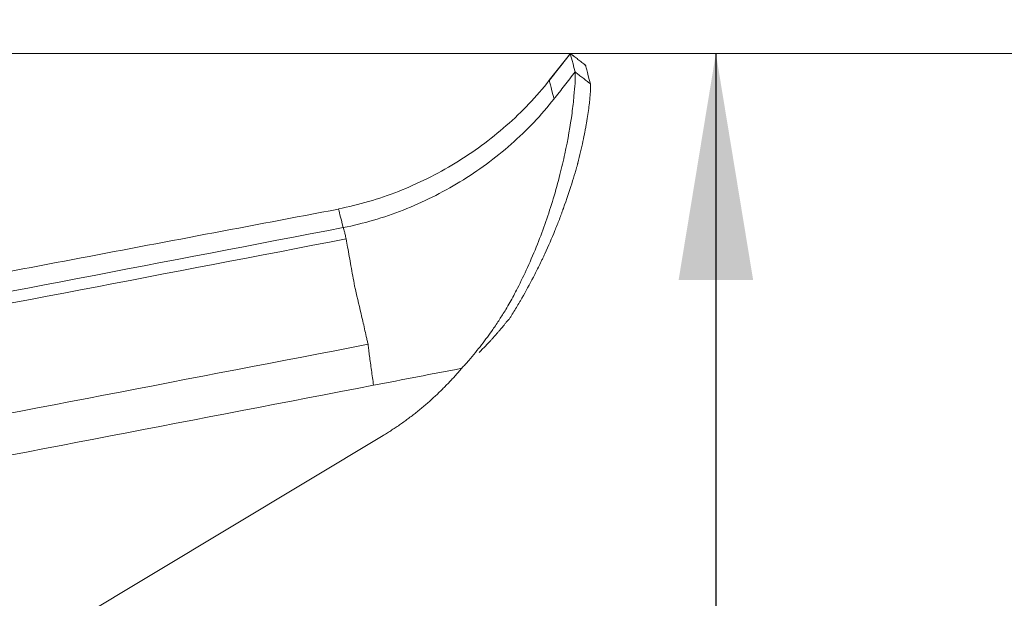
# Model space of a CAD drawing. Header units: millimetres. Extents: x 0 to 594, y 0 to 420.
# Tile 36 of 1056: x 201 to 216, y 72 to 81. Entities that reach past the tile are written whole.
import ezdxf
from ezdxf.lldxf.tags import DXFTag

# ---------------------------------------------------------------- set-up
doc = ezdxf.new("R2010")
doc.units = ezdxf.units.MM
doc.layers.add('1', color=7, linetype='Continuous', true_color=0xffffff)
doc.styles.add('Arial', font='txt')
tags = doc.linetypes.add('DASHED', pattern=[25.72, 12.86, -12.86]).pattern_tags.tags
tags[6:7] = [DXFTag(74, 4), DXFTag(75, 0), DXFTag(340, '0'), DXFTag(46, 0.0), DXFTag(50, 0.0), DXFTag(44, 0.0), DXFTag(45, 0.0)]
tags[4:5] = [DXFTag(74, 4), DXFTag(75, 0), DXFTag(340, '0'), DXFTag(46, 0.0), DXFTag(50, 0.0), DXFTag(44, 0.0), DXFTag(45, 0.0)]
doc.dimstyles.get("Standard").update_dxf_attribs({"dimtxt": 0.18, "dimasz": 0.18, "dimexe": 0.18, "dimexo": 0.0625, "dimgap": 0.09, "dimtad": 0, "dimtih": 1, "dimtoh": 1, "dimdec": 4, "dimzin": 0, "dimdsep": 46, "dimtxsty": 'Standard', "dimcen": 0.09, "dimadec": 0, "dimazin": 0, "dimtfac": 1, "dimtdec": 4, "dimtofl": 0, "dimtmove": 0, "dimatfit": 3, "dimfxl": 0, "dimtolj": 1, "dimtzin": 0, "dimarcsym": 0})

# ---------------------------------------------------------------- blocks, each defined once
blk = doc.blocks.new('_U10')
at = {"layer": '1', "color": 18, "lineweight": 18}
for p, q in [((89.386, 156.501), (71.766, 156.501)), ((73.766, 156.501), (73.766, 109.121)), ((276.553, 129.196), (71.766, 129.196))]:
    blk.add_line(p, q, dxfattribs=at)
at = {"layer": '1', "color": 18}
for points in [[(73.766, 156.501), (74.704, 153.001), (72.828, 153.001)], [(73.766, 129.196), (72.828, 132.696), (74.704, 132.696)]]:
    blk.add_solid(points, dxfattribs=at)
at = {"layer": '1', "color": 18, "linetype": 'Continuous', "lineweight": 13, "char_height": 3.5, "attachment_point": 7, "rotation": 90, "line_spacing_factor": 1.047437, "style": 'Arial'}
for s, insert in [('\\fArial|b0|i0;\\W1.0000;0.55', (76.745, 98.612)), ('\\fArial|b0|i0;\\W1.0000;FWD TIE DOWN', (76.745, 58.614))]:
    blk.add_mtext(s, dxfattribs=dict(at, insert=insert))
blk = doc.blocks.new('_U14')
at = {"layer": '1', "color": 18, "lineweight": 18}
for p, q in [((118.661, 179.077), (58.826, 179.077)), ((60.826, 179.077), (60.826, 110.152)), ((276.553, 129.196), (58.826, 129.196))]:
    blk.add_line(p, q, dxfattribs=at)
at = {"layer": '1', "color": 18}
for points in [[(60.826, 179.077), (61.764, 175.577), (59.889, 175.577)], [(60.826, 129.196), (59.889, 132.696), (61.764, 132.696)]]:
    blk.add_solid(points, dxfattribs=at)
at = {"layer": '1', "color": 18, "linetype": 'Continuous', "lineweight": 13, "char_height": 3.5, "attachment_point": 7, "rotation": 90, "line_spacing_factor": 1.047437, "style": 'Arial'}
for s, insert in [('\\fArial|b0|i0;\\W1.0000;1.00', (63.805, 99.643)), ('\\fArial|b0|i0;\\W1.0000;BOW DEFLATED', (63.805, 58.279))]:
    blk.add_mtext(s, dxfattribs=dict(at, insert=insert))

msp = doc.modelspace()

# ---------------------------------------------------------------- linework, layer by layer
at = {"layer": '1', "color": 163, "linetype": 'DASHED', "lineweight": 18}
msp.add_line((280.133, 80.559), (143.633, 80.559), dxfattribs=at)
at = {"layer": '1', "color": 155, "linetype": 'Continuous', "lineweight": 18}
for p, q in [((209.311, 80.138), (209.31, 80.143)), ((192.306, 65.981), (206.744, 74.656))]:
    msp.add_line(p, q, dxfattribs=at)
for points, degree in [([(209.635, 80.559), (209.527, 80.42), (209.418, 80.281), (209.31, 80.143)], 3), ([(209.638, 80.557), (209.311, 80.138)], 1), ([(209.871, 80.374), (209.635, 80.559)], 1), ([(209.709, 80.272), (209.66, 80.463), (209.635, 80.558), (209.635, 80.559)], 3), ([(209.872, 80.374), (209.635, 80.558)], 1), ([(209.872, 80.374), (209.635, 80.558)], 1), ([(209.946, 80.088), (209.896, 80.278), (209.871, 80.374), (209.871, 80.374)], 3), ([(206.056, 78.153), (189.631, 75.039)], 1), ([(206.744, 74.656), (207.019, 74.821), (207.28, 75.01), (207.524, 75.22), (207.75, 75.449), (207.958, 75.694)], 5)]:
    msp.add_open_spline(points, degree=degree, dxfattribs=at)
for points, knots in [([(209.31, 80.143), (209.212, 80.017), (209.107, 79.896), (208.885, 79.662), (208.768, 79.55), (208.524, 79.335), (208.397, 79.233), (208.133, 79.04), (207.997, 78.948), (207.717, 78.778), (207.573, 78.699), (207.281, 78.553), (207.131, 78.487), (206.829, 78.368), (206.675, 78.315), (206.366, 78.225), (206.21, 78.187), (206.054, 78.158)], [0, 0, 0, 0, 0.125, 0.125, 0.25, 0.25, 0.375, 0.375, 0.5, 0.5, 0.625, 0.625, 0.75, 0.75, 0.875, 0.875, 1, 1, 1, 1]), ([(207.958, 75.694), (207.995, 75.734), (208.067, 75.814), (208.169, 75.936), (208.265, 76.056), (208.354, 76.175), (208.447, 76.305), (208.524, 76.42), (208.589, 76.524), (208.646, 76.61), (208.701, 76.71), (208.761, 76.819), (208.854, 76.997), (208.981, 77.26), (209.176, 77.719), (209.344, 78.204), (209.473, 78.672), (209.581, 79.128), (209.654, 79.555), (209.694, 79.905), (209.707, 80.073), (209.711, 80.169), (209.712, 80.222), (209.711, 80.258), (209.71, 80.267), (209.709, 80.272)], [0, 0, 0, 0, 0.025835, 0.051069, 0.075661, 0.099596, 0.12283, 0.153928, 0.16803, 0.184831, 0.205707, 0.226951, 0.248487, 0.308881, 0.375539, 0.502298, 0.570454, 0.628477, 0.752675, 0.81531, 0.876444, 0.90677, 0.93802, 0.967946, 1, 1, 1, 1]), ([(208.226, 75.939), (208.266, 75.978), (208.305, 76.017), (208.362, 76.076), (208.381, 76.097), (208.41, 76.128), (208.419, 76.138), (208.438, 76.159), (208.446, 76.168), (208.476, 76.202), (208.496, 76.224), (208.525, 76.258), (208.535, 76.27), (208.549, 76.287), (208.554, 76.293), (208.561, 76.301), (208.564, 76.304), (208.569, 76.31), (208.571, 76.313), (208.589, 76.335), (208.606, 76.356), (208.634, 76.391), (208.644, 76.403), (208.66, 76.422), (208.665, 76.427), (208.674, 76.436), (208.676, 76.438), (208.682, 76.444), (208.686, 76.447), (208.697, 76.46), (208.706, 76.474), (208.722, 76.501), (208.731, 76.515), (208.756, 76.555), (208.772, 76.583), (208.806, 76.638), (208.822, 76.666), (208.847, 76.708), (208.855, 76.722), (208.868, 76.743), (208.872, 76.75), (208.88, 76.765), (208.885, 76.772), (208.946, 76.88), (209.005, 76.987), (209.094, 77.158), (209.123, 77.217), (209.168, 77.307), (209.182, 77.338), (209.205, 77.385), (209.212, 77.4), (209.227, 77.432), (209.235, 77.449), (209.297, 77.584), (209.348, 77.703), (209.42, 77.879), (209.443, 77.937), (209.477, 78.024), (209.488, 78.053), (209.504, 78.096), (209.509, 78.11), (209.517, 78.132), (209.519, 78.139), (209.523, 78.149), (209.525, 78.153), (209.527, 78.16), (209.528, 78.163), (209.578, 78.302), (209.621, 78.429), (209.675, 78.603), (209.692, 78.659), (209.715, 78.738), (209.723, 78.765), (209.731, 78.795), (209.733, 78.801), (209.738, 78.815), (209.74, 78.822), (209.744, 78.834), (209.745, 78.84), (209.747, 78.849), (209.748, 78.851), (209.749, 78.857), (209.75, 78.859), (209.781, 78.983), (209.807, 79.096), (209.841, 79.251), (209.851, 79.3), (209.864, 79.371), (209.869, 79.394), (209.875, 79.427), (209.877, 79.438), (209.88, 79.455), (209.881, 79.46), (209.882, 79.471), (209.883, 79.475), (209.901, 79.576), (209.913, 79.661), (209.928, 79.772), (209.932, 79.806), (209.938, 79.868), (209.94, 79.897), (209.944, 79.947), (209.945, 79.969), (209.947, 79.999), (209.947, 80.008), (209.948, 80.02), (209.948, 80.025), (209.948, 80.03), (209.948, 80.032), (209.948, 80.036), (209.948, 80.038), (209.948, 80.065), (209.947, 80.082), (209.946, 80.088)], [0, 0, 0, 0, 0.031331, 0.031331, 0.048033, 0.048033, 0.056383, 0.056383, 0.064734, 0.064734, 0.081435, 0.081435, 0.089786, 0.089786, 0.093961, 0.093961, 0.096049, 0.096049, 0.098136, 0.098136, 0.114837, 0.114837, 0.123188, 0.123188, 0.127363, 0.127363, 0.129451, 0.129451, 0.131539, 0.131539, 0.139889, 0.139889, 0.14824, 0.14824, 0.164941, 0.164941, 0.181642, 0.181642, 0.189993, 0.189993, 0.194168, 0.194168, 0.198343, 0.198343, 0.265148, 0.265148, 0.29855, 0.29855, 0.315252, 0.315252, 0.323602, 0.323602, 0.331953, 0.331953, 0.398757, 0.398757, 0.43216, 0.43216, 0.448861, 0.448861, 0.457212, 0.457212, 0.461387, 0.461387, 0.463475, 0.463475, 0.465562, 0.465562, 0.532367, 0.532367, 0.565769, 0.565769, 0.58247, 0.58247, 0.586646, 0.586646, 0.590821, 0.590821, 0.594996, 0.594996, 0.597084, 0.597084, 0.599172, 0.599172, 0.665976, 0.665976, 0.699379, 0.699379, 0.71608, 0.71608, 0.72443, 0.72443, 0.728606, 0.728606, 0.732781, 0.732781, 0.799586, 0.799586, 0.832988, 0.832988, 0.866391, 0.866391, 0.899793, 0.899793, 0.916494, 0.916494, 0.924845, 0.924845, 0.92902, 0.92902, 0.933195, 0.933195, 1, 1, 1, 1])]:
    msp.add_open_spline(points, degree=3, knots=knots, dxfattribs=at)
at = {"layer": '1', "color": 155, "linetype": 'Continuous', "lineweight": 13}
for points, degree in [([(209.384, 79.856), (209.335, 80.047), (209.31, 80.143), (209.31, 80.143)], 3), ([(209.946, 80.088), (209.709, 80.272)], 1), ([(206.055, 78.153), (206.061, 78.131), (206.085, 78.036), (206.129, 77.868)], 3), ([(189.714, 74.716), (195.186, 75.767), (200.657, 76.818), (206.129, 77.868)], 3), ([(190.178, 72.918), (195.622, 73.967), (201.066, 75.016), (206.511, 76.064)], 3), ([(207.958, 75.694), (207.504, 75.606), (207.05, 75.519), (206.597, 75.431)], 3), ([(206.597, 75.431), (201.178, 74.388), (195.759, 73.344), (190.341, 72.3)], 3)]:
    msp.add_open_spline(points, degree=degree, dxfattribs=at)
for points, knots in [([(209.709, 80.272), (209.655, 80.203), (209.601, 80.133), (209.52, 80.03), (209.493, 79.995), (209.452, 79.943), (209.438, 79.926), (209.418, 79.9), (209.411, 79.891), (209.401, 79.878), (209.398, 79.874), (209.393, 79.867), (209.391, 79.865), (209.388, 79.862), (209.388, 79.861), (209.386, 79.858), (209.385, 79.857), (209.384, 79.856)], [0, 0, 0, 0, 0.5, 0.5, 0.75, 0.75, 0.875, 0.875, 0.9375, 0.9375, 0.96875, 0.96875, 0.984375, 0.984375, 0.992187, 0.992187, 1, 1, 1, 1]), ([(206.129, 77.868), (206.285, 77.898), (206.441, 77.936), (206.75, 78.026), (206.903, 78.079), (207.206, 78.198), (207.355, 78.265), (207.648, 78.411), (207.791, 78.49), (208.071, 78.661), (208.207, 78.752), (208.471, 78.946), (208.598, 79.048), (208.843, 79.263), (208.959, 79.375), (209.181, 79.609), (209.286, 79.731), (209.384, 79.856)], [0, 0, 0, 0, 0.125, 0.125, 0.25, 0.25, 0.375, 0.375, 0.5, 0.5, 0.625, 0.625, 0.75, 0.75, 0.875, 0.875, 1, 1, 1, 1]), ([(206.173, 77.692), (206.167, 77.718), (206.162, 77.742), (206.152, 77.783), (206.148, 77.801), (206.141, 77.831), (206.137, 77.843), (206.132, 77.86), (206.13, 77.865), (206.129, 77.868)], [0, 0, 0, 0, 0.25, 0.25, 0.5, 0.5, 0.75, 0.75, 1, 1, 1, 1]), ([(206.173, 77.692), (203.437, 77.167), (200.701, 76.642), (195.229, 75.592), (192.494, 75.067), (189.758, 74.542)], [0, 0, 0, 0, 0.5, 0.5, 1, 1, 1, 1]), ([(206.304, 76.964), (206.294, 77.017), (206.275, 77.124), (206.238, 77.328), (206.204, 77.519), (206.181, 77.649), (206.173, 77.692)], [0, 0, 0, 0, 0.197464, 0.4002, 0.804071, 1, 1, 1, 1]), ([(206.511, 76.064), (206.506, 76.085), (206.502, 76.105), (206.493, 76.145), (206.479, 76.206), (206.448, 76.344), (206.386, 76.613), (206.336, 76.828), (206.303, 76.964)], [0, 0, 0, 0, 0.0625, 0.0625, 0.125, 0.25, 0.5, 1, 1, 1, 1]), ([(206.597, 75.431), (206.591, 75.471), (206.58, 75.549), (206.563, 75.665), (206.548, 75.776), (206.533, 75.881), (206.521, 75.979), (206.514, 76.036), (206.511, 76.064)], [0, 0, 0, 0, 0.166476, 0.333017, 0.499632, 0.666328, 0.833115, 1, 1, 1, 1])]:
    msp.add_open_spline(points, degree=3, knots=knots, dxfattribs=at)

# ---------------------------------------------------------------- dimensions: what is measured, and where the dimension line sits
at = {"layer": '1', "color": 18, "linetype": 'Continuous', "lineweight": 13}
for base, p2, text, picture, middle in [((60.826, 179.077), (118.661, 179.077), '\\fArial|b0|i0;\\C18;{\\H1.00x;\\fArial|b0|i0;BOW DEFLATED\\fArial|b0|i0;}\\C18; <> ', '_U14', (60.826, 83.387)), ((73.766, 156.501), (93.386, 156.501), '\\fArial|b0|i0;\\C18;{\\H1.00x;\\fArial|b0|i0;FWD TIE DOWN\\fArial|b0|i0;}\\C18; <> ', '_U10', (73.766, 83.039))]:
    dim = msp.add_linear_dim(base=base, p1=(276.553, 129.196), p2=p2, angle=90, text=text, dimstyle='Standard', override={"dimtxt": 3.5, "dimasz": 3.5, "dimexe": 2, "dimexo": 0, "dimgap": 1.5, "dimtih": 0, "dimtoh": 0, "dimdec": 2, "dimlfac": 0.02, "dimdsep": 46, "dimlunit": 2, "dimtxsty": 'Arial', "dimsah": 1, "dimse1": 0, "dimse2": 0, "dimsd1": 0, "dimsd2": 0, "dimclrd": 18, "dimclre": 18, "dimclrt": 18, "dimtol": 0, "dimtm": -0.1, "dimtfac": 1, "dimtdec": 2, "dimtofl": 1, "dimtmove": 0, "dimlwd": 18, "dimlwe": 18}, dxfattribs=at)
    dim.commit()
    dim.dimension.update_dxf_attribs({"geometry": picture, "text_midpoint": middle, "dimtype": 160})

# ---------------------------------------------------------------- leaders
at = {"layer": '1', "color": 18, "linetype": 'Continuous', "lineweight": 18}
msp.add_leader([(211.883, 80.559), (211.883, 39.291), (206.883, 39.291)], dimstyle='Standard', override={"dimasz": 3.5}, dxfattribs=at)

doc.saveas('drawing.dxf')
